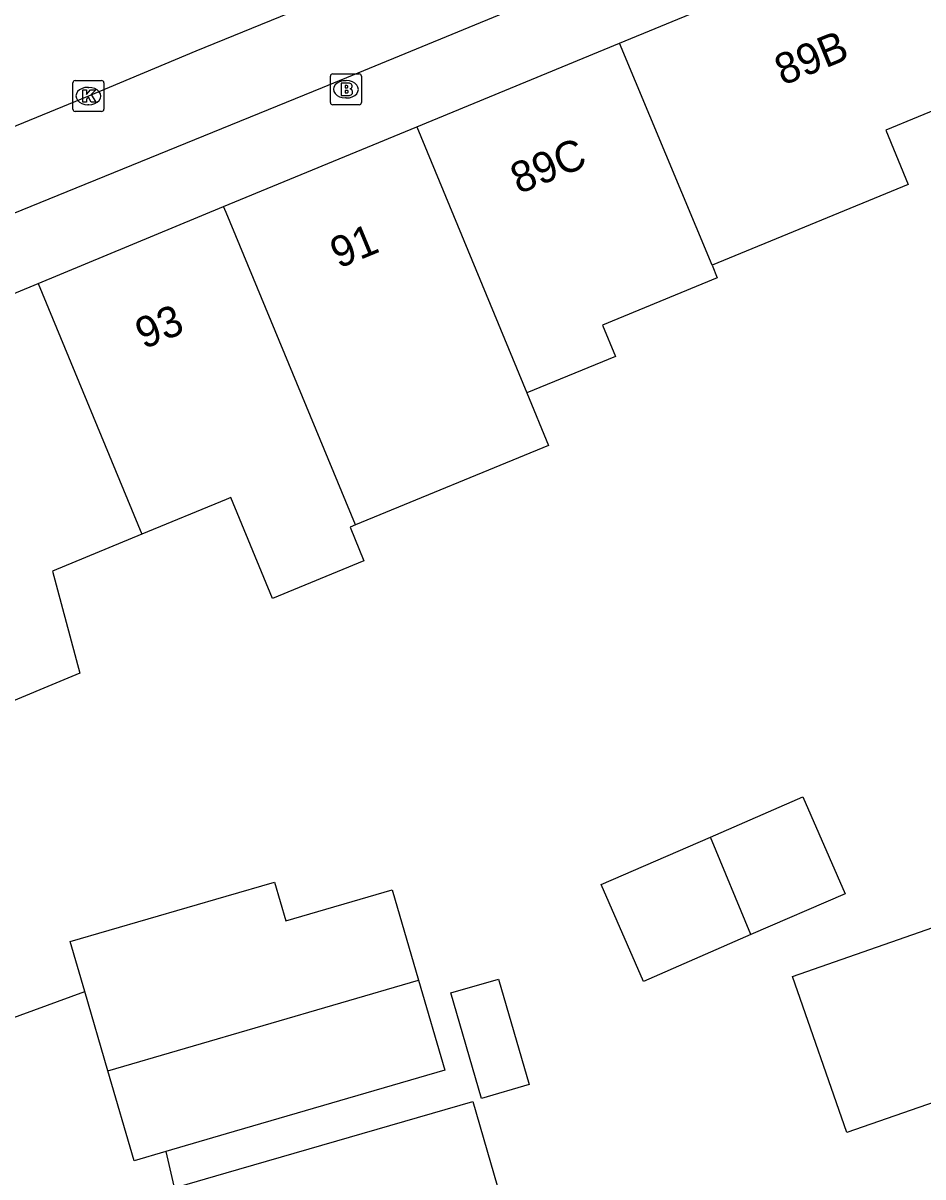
# Model space of a CAD drawing. Extents: x 158087 to 159494, y 382905 to 383981.
# Drawn here: x 158993.44 to 159022.52, y 383211.21 to 383248.51 of the extents above; entities that cross this region are included whole.
import ezdxf

# ---------------------------------------------------------------- set-up
doc = ezdxf.new("R2010")
doc.units = 0
for name, color, linetype in [('IMGEO_Brandkraan', 7, 'Continuous'), ('IMGEO_Fietspad_gesloten', 7, 'Continuous'), ('IMGEO_Kolk', 7, 'Continuous'), ('IMGEO_Pand', 7, 'Continuous'), ('IMGEO_Pand_nummerreeks', 7, 'Continuous'), ('IMGEO_Voetpad_open', 7, 'Continuous')]:
    doc.layers.add(name, color=color, linetype=linetype)

msp = doc.modelspace()

# ---------------------------------------------------------------- linework, layer by layer
at = {"layer": 'IMGEO_Brandkraan'}
for p, q in [((159003.374, 383245.943), (159003.374, 383246.795)), ((159003.449, 383246.869), (159004.301, 383246.869)), ((159004.375, 383246.795), (159004.375, 383245.943)), ((159003.862, 383246.649), (159003.887, 383246.649)), ((159003.885, 383246.089), (159003.86, 383246.089)), ((159004.301, 383245.869), (159003.449, 383245.869))]:
    msp.add_line(p, q, dxfattribs=at)
for points in [[(159003.374, 383245.943), (159003.374, 383246.795)], [(159003.449, 383246.869), (159004.301, 383246.869)], [(159004.375, 383246.795), (159004.375, 383245.943)], [(159003.722, 383246.569), (159003.722, 383246.169), (159003.935, 383246.169)], [(159003.953, 383246.569), (159003.722, 383246.569)], [(159003.901, 383246.488), (159003.847, 383246.488), (159003.847, 383246.412)], [(159003.847, 383246.412), (159003.9, 383246.412)], [(159003.909, 383246.336), (159003.847, 383246.336), (159003.847, 383246.255)], [(159003.847, 383246.255), (159003.909, 383246.255)], [(159004.301, 383245.869), (159003.449, 383245.869)]]:
    msp.add_lwpolyline(points, dxfattribs=at)
for centre, radius, start, end in [((159003.451, 383246.793), 0.0765, 91.552, 178.448), ((159003.451, 383246.793), 0.0765, 91.552, 178.448), ((159004.299, 383246.793), 0.0765, 1.552, 88.448), ((159004.299, 383246.793), 0.0765, 1.552, 88.448), ((159003.902, 383246.45), 0.0379, 267.8285, 90.9355), ((159003.957, 383246.424), 0.145, 59.4692, 91.5367), ((159003.982, 383246.471), 0.0922, 285.5137, 58.1501), ((159003.987, 383246.279), 0.105, 301.3115, 78.989), ((159003.91, 383246.295), 0.0404, 269.8759, 90.5077), ((159003.941, 383246.42), 0.251, 268.6676, 293.5347), ((159003.451, 383245.945), 0.0765, 181.552, 268.448), ((159003.451, 383245.945), 0.0765, 181.552, 268.448), ((159004.299, 383245.945), 0.0765, 271.552, 358.448), ((159004.299, 383245.945), 0.0765, 271.552, 358.448)]:
    msp.add_arc(centre, radius, start, end, dxfattribs=at)
for centre, major_axis, ratio, start_param, end_param in [((159003.861, 383246.369), (-0.387, 0.002), 0.722429, 4.712389, 7.853982), ((159003.886, 383246.369), (-0.39, 0.002), 0.717154, 1.570796, 4.712389)]:
    msp.add_ellipse(centre, major_axis=major_axis, ratio=ratio, start_param=start_param, end_param=end_param, dxfattribs=at)
at = {"layer": 'IMGEO_Fietspad_gesloten'}
for points in [[(158983.111, 383238.281), (159003.122, 383246.429), (159009.006, 383248.848), (159020.072, 383253.3), (159024.411, 383255.076), (159029.098, 383256.609), (159033.826, 383258.014), (159038.591, 383259.288), (159043.68, 383260.604), (159048.777, 383261.889), (159053.882, 383263.144), (159058.345, 383264.24), (159062.811, 383265.325), (159067.279, 383266.4), (159070.408, 383267.13), (159072.975, 383267.728), (159075.552, 383268.285), (159078.138, 383268.801), (159094.173, 383272.132), (159119.362, 383277.308), (159135.301, 383280.668), (159144.389, 383282.718)], [(159016.245, 383254.63), (158999.03, 383247.605), (158995.553, 383246.152), (158984.564, 383241.647)]]:
    msp.add_lwpolyline(points, dxfattribs=at)
at = {"layer": 'IMGEO_Kolk'}
for p, q in [((158995.052, 383245.726), (158995.052, 383246.578)), ((158995.127, 383246.652), (158995.979, 383246.652)), ((158995.54, 383246.432), (158995.565, 383246.432)), ((158996.053, 383246.578), (158996.053, 383245.726)), ((158995.979, 383245.652), (158995.127, 383245.652)), ((158995.563, 383245.872), (158995.538, 383245.872))]:
    msp.add_line(p, q, dxfattribs=at)
for points in [[(158995.052, 383245.726), (158995.052, 383246.578)], [(158995.127, 383246.652), (158995.979, 383246.652)], [(158996.053, 383246.578), (158996.053, 383245.726)], [(158995.373, 383246.352), (158995.496, 383246.352), (158995.496, 383246.201), (158995.626, 383246.352), (158995.79, 383246.352), (158995.644, 383246.201), (158995.797, 383245.952), (158995.645, 383245.952), (158995.56, 383246.116), (158995.496, 383246.049), (158995.496, 383245.952), (158995.373, 383245.952), (158995.373, 383246.352)], [(158995.979, 383245.652), (158995.127, 383245.652)]]:
    msp.add_lwpolyline(points, dxfattribs=at)
for centre, start, end in [((158995.129, 383246.576), 91.552, 178.448), ((158995.129, 383246.576), 91.552, 178.448), ((158995.977, 383246.576), 1.552, 88.448), ((158995.977, 383246.576), 1.552, 88.448), ((158995.129, 383245.728), 181.552, 268.448), ((158995.129, 383245.728), 181.552, 268.448), ((158995.977, 383245.728), 271.552, 358.448), ((158995.977, 383245.728), 271.552, 358.448)]:
    msp.add_arc(centre, 0.0765, start, end, dxfattribs=at)
for centre, major_axis, ratio, start_param, end_param in [((158995.539, 383246.152), (-0.387, 0.002), 0.722429, 4.712389, 7.853982), ((158995.564, 383246.152), (-0.39, 0.002), 0.717154, 1.570796, 4.712389)]:
    msp.add_ellipse(centre, major_axis=major_axis, ratio=ratio, start_param=start_param, end_param=end_param, dxfattribs=at)
at = {"layer": 'IMGEO_Pand'}
for points in [[(159012.713, 383247.865), (159017.877, 383250), (159019.074, 383250.495), (159019.262, 383250), (159019.325, 383249.835), (159019.728, 383250), (159022.146, 383250.991), (159021.891, 383251.613), (159023.305, 383252.194)], [(159023.305, 383252.194), (159024.192, 383250), (159025.178, 383247.559), (159025.505, 383246.77), (159021.325, 383245.045), (159022.045, 383243.296), (159015.706, 383240.684)], [(159006.162, 383245.156), (159012.713, 383247.865)], [(159015.706, 383240.684), (159012.713, 383247.865)], [(158999.923, 383242.577), (159006.162, 383245.156)], [(159006.162, 383245.156), (159009.718, 383236.552)], [(158993.927, 383240.093), (158999.923, 383242.577)], [(159004.186, 383232.287), (159000, 383242.391), (158999.923, 383242.577)], [(159015.706, 383240.684), (159015.876, 383240.273), (159012.17, 383238.746), (159012.587, 383237.734), (159009.718, 383236.552)], [(158987.778, 383237.295), (158987.689, 383237.509), (158993.927, 383240.093)], [(158993.927, 383240.093), (158997.285, 383231.986)], [(158997.285, 383231.986), (158994.395, 383230.789), (158995.273, 383227.489), (158992.344, 383226.275), (158987.778, 383237.295)], [(159009.718, 383236.552), (159010.418, 383234.854), (159004.186, 383232.287)], [(159004.186, 383232.287), (159004.009, 383232.214), (159004.456, 383231.129), (159001.498, 383229.91), (159000.152, 383233.173), (159000, 383233.11), (158997.285, 383231.986)], [(159015.652, 383222.194), (159018.64, 383223.494), (159020.003, 383220.363), (159016.957, 383219.038)], [(159016.957, 383219.038), (159013.487, 383217.527), (159012.125, 383220.658), (159015.652, 383222.194)], [(159016.957, 383219.038), (159015.652, 383222.194)], [(158995.434, 383217.204), (158994.965, 383218.812), (159000, 383220.279), (159001.564, 383220.735), (159001.932, 383219.49), (159005.365, 383220.49), (159006.218, 383217.572)], [(159027.812, 383215.34), (159020.062, 383212.638), (159018.301, 383217.69), (159026.051, 383220.392), (159027.812, 383215.34)], [(158996.182, 383214.639), (159006.218, 383217.572)], [(159006.218, 383217.572), (159007.07, 383214.657), (159000, 383212.597), (158998.06, 383212.031)], [(159009.799, 383214.194), (159008.257, 383213.743), (159007.261, 383217.153), (159008.803, 383217.603), (159009.799, 383214.194)], [(158996.182, 383214.639), (158995.434, 383217.204)], [(158998.06, 383212.031), (158997.029, 383211.731), (158996.182, 383214.639)], [(159007.249, 383206.436), (159000.284, 383204.451), (159000, 383205.426), (158998.414, 383210.874), (159000, 383211.333), (159007.973, 383213.64), (159009.804, 383207.313)]]:
    msp.add_lwpolyline(points, dxfattribs=at)
at = {"layer": 'IMGEO_Voetpad_open'}
for points in [[(158991.684, 383215.835), (158995.434, 383217.204)], [(158998.06, 383212.031), (158998.312, 383210.911), (158994.163, 383209.402), (158994.062, 383209.367)]]:
    msp.add_lwpolyline(points, dxfattribs=at)

# ---------------------------------------------------------------- texts
at = {"layer": 'IMGEO_Pand_nummerreeks'}
for s, rotation, p in [('89B', 22.2301, (159017.994, 383246.48)), ('89C', 22.4663, (159009.461, 383242.971)), ('91', 22.4586, (159003.636, 383240.563)), ('93', 22.5083, (158997.339, 383237.956))]:
    msp.add_text(s, height=1, rotation=rotation, dxfattribs=at).set_placement(p)

doc.saveas('drawing.dxf')
